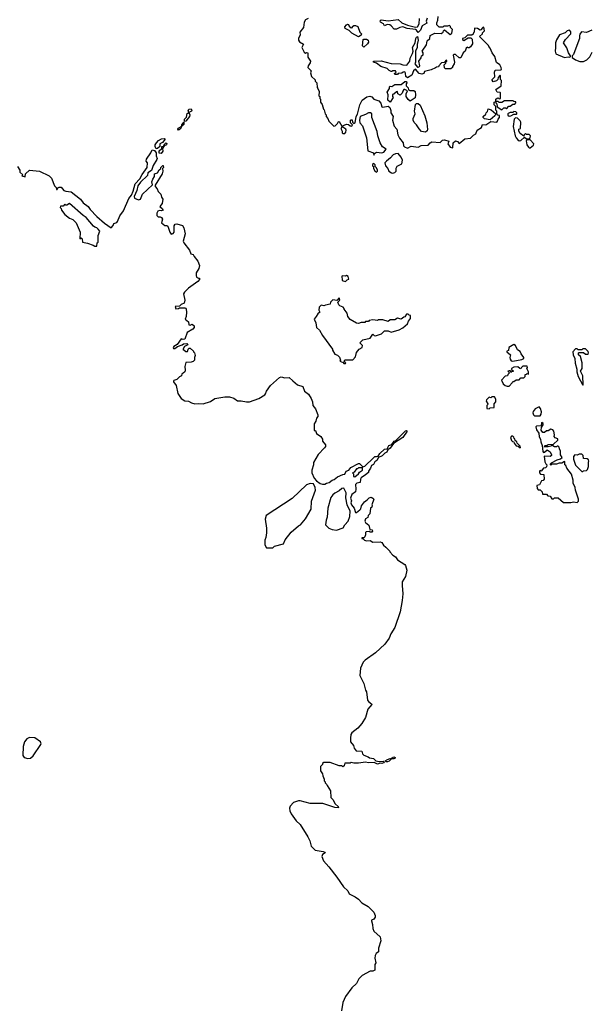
# Model space of a CAD drawing. Extents: x 2293878 to 2522763, y 823964 to 1006972.
# Tile 348 of 407: x 2461567 to 2467849, y 856798 to 867631. Entities that reach past the tile are written whole.
import ezdxf

# ---------------------------------------------------------------- set-up
doc = ezdxf.new("R2010")
doc.units = 0

msp = doc.modelspace()

# ---------------------------------------------------------------- linework, layer by layer
at = {"layer": '0CON20XD'}
for points in [[(2465835, 866218), (2465875, 866238), (2465952, 866228), (2465985, 866248), (2466065, 866250), (2466084, 866276), (2466105, 866288), (2466195, 866280), (2466220, 866305), (2466245, 866308), (2466290, 866295), (2466280, 866265), (2466305, 866230), (2466335, 866220), (2466340, 866275), (2466363, 866297), (2466385, 866290), (2466405, 866270), (2466468, 866322), (2466531, 866329), (2466561, 866359), (2466590, 866375), (2466602, 866415), (2466650, 866445), (2466662, 866478), (2466697, 866473), (2466755, 866512), (2466818, 866502), (2466827, 866513), (2466833, 866537), (2466850, 866555), (2466848, 866578), (2466832, 866582), (2466820, 866595), (2466820, 866625), (2466810, 866635), (2466810, 866675), (2466790, 866695), (2466790, 866725), (2466810, 866730), (2466810, 866755), (2466822, 866768), (2466835, 866770), (2466845, 866760), (2466860, 866765), (2466860, 866825), (2466855, 866830), (2466822, 866832), (2466810, 866865), (2466868, 866905), (2466872, 866962), (2466860, 866975), (2466860, 867015), (2466855, 867020), (2466833, 866997), (2466830, 866975), (2466815, 866958), (2466778, 866948), (2466768, 866965), (2466770, 866975), (2466797, 867003), (2466793, 867055), (2466802, 867075), (2466862, 867078), (2466870, 867085), (2466868, 867105), (2466853, 867133), (2466815, 867160), (2466797, 867227), (2466770, 867265), (2466748, 867318), (2466730, 867335), (2466728, 867348), (2466630, 867445), (2466660, 867475), (2466660, 867485), (2466682, 867508), (2466675, 867548), (2466664, 867546), (2466645, 867520), (2466635, 867517), (2466605, 867533), (2466572, 867538), (2466570, 867495), (2466562, 867488), (2466558, 867472), (2466545, 867460), (2466495, 867460), (2466468, 867432), (2466440, 867425), (2466442, 867412), (2466455, 867402), (2466505, 867430), (2466535, 867430), (2466548, 867418), (2466550, 867365), (2466528, 867332), (2466515, 867320), (2466505, 867320), (2466495, 867330), (2466482, 867318), (2466470, 867285), (2466450, 867265), (2466425, 867210), (2466405, 867210), (2466365, 867248), (2466345, 867250), (2466338, 867242), (2466352, 867165), (2466350, 867145), (2466332, 867118), (2466330, 867105), (2466315, 867090), (2466255, 867090), (2466242, 867102), (2466240, 867135), (2466258, 867152), (2466262, 867168), (2466270, 867175), (2466265, 867190), (2466238, 867162), (2466212, 867158), (2466180, 867125), (2466178, 867112), (2466155, 867110), (2466145, 867100), (2466095, 867078), (2466025, 867060), (2466015, 867040), (2465995, 867032), (2465965, 867038), (2465925, 867088), (2465902, 867068), (2465885, 867022), (2465835, 866992), (2465817, 867007), (2465813, 867043), (2465805, 867057), (2465790, 867055), (2465775, 867042), (2465735, 867040), (2465725, 867030), (2465695, 867030), (2465692, 867038), (2465710, 867055), (2465705, 867070), (2465675, 867070), (2465665, 867060), (2465655, 867062), (2465635, 867072), (2465614, 867094), (2465542, 867115), (2465495, 867153), (2465462, 867165), (2465460, 867175), (2465545, 867180), (2465655, 867150), (2465755, 867147), (2465785, 867134), (2465828, 867132), (2465861, 867175), (2465867, 867207), (2465892, 867258), (2465897, 867285), (2465892, 867325), (2465920, 867375), (2465928, 867425), (2465935, 867440), (2465948, 867448), (2465953, 867405), (2465942, 867358), (2465943, 867325), (2465923, 867285), (2465923, 867165), (2465918, 867145), (2465945, 867110), (2465955, 867110), (2465970, 867115), (2465972, 867125), (2465962, 867175), (2465987, 867213), (2465990, 867235), (2466010, 867245), (2466010, 867265), (2465998, 867285), (2466047, 867353), (2466053, 867397), (2466082, 867425), (2466084, 867456), (2466138, 867482), (2466205, 867478), (2466230, 867495), (2466232, 867508), (2466245, 867520), (2466305, 867470), (2466326, 867484), (2466330, 867525), (2466310, 867545), (2466310, 867555), (2466298, 867568), (2466275, 867560), (2466235, 867560), (2466225, 867550), (2466185, 867550), (2466160, 867575), (2466160, 867595), (2466170, 867625), (2466172, 867668)], [(2464742, 867645), (2464715, 867628), (2464700, 867605), (2464692, 867545), (2464651, 867495), (2464653, 867465), (2464636, 867425), (2464637, 867405), (2464646, 867386), (2464692, 867362), (2464673, 867325), (2464698, 867275), (2464715, 867262), (2464725, 867270), (2464740, 867265), (2464738, 867218), (2464768, 867175), (2464763, 867157), (2464742, 867125), (2464740, 867105), (2464777, 867067), (2464770, 867045), (2464778, 867005), (2464818, 866968), (2464820, 866955), (2464837, 866937), (2464840, 866885), (2464850, 866875), (2464862, 866842), (2464860, 866795), (2464870, 866785), (2464870, 866765), (2464880, 866755), (2464880, 866725), (2464897, 866697), (2464910, 866645), (2464918, 866638), (2464930, 866595), (2464940, 866585), (2464940, 866565), (2464960, 866545), (2464970, 866515), (2465025, 866460), (2465038, 866462), (2465065, 866490), (2465075, 866510), (2465085, 866510), (2465115, 866460), (2465165, 866482), (2465187, 866477), (2465205, 866462), (2465225, 866460), (2465230, 866475), (2465210, 866495), (2465210, 866525), (2465215, 866530), (2465228, 866528), (2465232, 866502), (2465245, 866490), (2465260, 866495), (2465272, 866565), (2465287, 866593), (2465313, 866695), (2465337, 866745), (2465388, 866782), (2465422, 866788), (2465445, 866781), (2465465, 866758), (2465519, 866739), (2465542, 866712), (2465552, 866672), (2465565, 866668), (2465625, 866680), (2465640, 866665), (2465652, 866632), (2465652, 866605), (2465678, 866565), (2465672, 866525), (2465688, 866458), (2465718, 866425), (2465728, 866365), (2465747, 866327), (2465790, 866275), (2465792, 866245), (2465802, 866232), (2465835, 866218)], [(2465295, 867442), (2465225, 867483), (2465195, 867512), (2465150, 867535), (2465148, 867552), (2465164, 867576), (2465175, 867582), (2465185, 867580), (2465195, 867560), (2465215, 867542), (2465230, 867545), (2465230, 867555), (2465245, 867568), (2465265, 867568), (2465288, 867555), (2465310, 867495), (2465328, 867475), (2465325, 867460), (2465295, 867442)], [(2466052, 867648), (2466040, 867615), (2466048, 867592), (2465997, 867563), (2465978, 867515), (2465955, 867490), (2465937, 867517), (2465925, 867522), (2465834, 867534), (2465785, 867551), (2465750, 867545), (2465715, 867528), (2465688, 867528), (2465658, 867565), (2465640, 867575), (2465611, 867579), (2465582, 867562), (2465572, 867585), (2465540, 867605), (2465535, 867620), (2465545, 867628), (2465625, 867618), (2465735, 867632), (2465775, 867598), (2465835, 867571), (2465925, 867548), (2465947, 867553), (2465966, 867584), (2465967, 867643)], [(2467565, 867214), (2467605, 867222), (2467625, 867220), (2467630, 867225), (2467630, 867235), (2467608, 867265), (2467591, 867321), (2467553, 867375), (2467576, 867415), (2467635, 867475), (2467635, 867498), (2467625, 867513), (2467615, 867516), (2467595, 867510), (2467573, 867487), (2467511, 867465), (2467475, 867410), (2467464, 867375), (2467467, 867325), (2467460, 867285), (2467469, 867255), (2467565, 867214)], [(2467864, 867516), (2467808, 867492), (2467753, 867497), (2467735, 867473), (2467728, 867455), (2467730, 867425), (2467724, 867405), (2467662, 867248), (2467650, 867235), (2467650, 867215), (2467685, 867190), (2467733, 867173)], [(2465355, 867330), (2465342, 867345), (2465348, 867412), (2465355, 867418), (2465385, 867418), (2465402, 867405), (2465408, 867385), (2465396, 867364), (2465355, 867330)], [(2467733, 867173), (2467775, 867173), (2467811, 867189), (2467845, 867222), (2467870, 867275)], [(2465645, 866722), (2465620, 866745), (2465622, 866805), (2465612, 866835), (2465637, 866873), (2465638, 866892), (2465645, 866900), (2465665, 866898), (2465695, 866917), (2465765, 866920), (2465805, 866950), (2465825, 866950), (2465828, 866935), (2465820, 866925), (2465820, 866905), (2465843, 866883), (2465848, 866858), (2465862, 866852), (2465905, 866853), (2465920, 866840), (2465926, 866805), (2465919, 866771), (2465865, 866736), (2465842, 866752), (2465821, 866785), (2465821, 866815), (2465837, 866847), (2465805, 866863), (2465795, 866862), (2465784, 866846), (2465779, 866821), (2465755, 866802), (2465730, 866815), (2465725, 866840), (2465715, 866838), (2465685, 866810), (2465672, 866808), (2465670, 866785), (2465677, 866775), (2465645, 866722)], [(2466035, 866392), (2465992, 866402), (2465965, 866430), (2465936, 866476), (2465911, 866501), (2465898, 866525), (2465900, 866545), (2465922, 866595), (2465912, 866625), (2465923, 866697), (2465935, 866710), (2465955, 866710), (2465975, 866692), (2466027, 866575), (2466049, 866495), (2466056, 866424), (2466053, 866407), (2466035, 866392)], [(2466875, 866640), (2466895, 866660), (2466915, 866660), (2466925, 866650), (2466952, 866678), (2466965, 866680), (2466995, 866700), (2467018, 866702), (2467030, 866715), (2467028, 866728), (2467005, 866730), (2466995, 866740), (2466905, 866740), (2466875, 866720), (2466845, 866720), (2466835, 866730), (2466810, 866730), (2466810, 866715), (2466820, 866705), (2466822, 866672), (2466875, 866640)], [(2463382, 866512), (2463380, 866535), (2463403, 866557), (2463412, 866598), (2463430, 866610), (2463423, 866635), (2463434, 866646), (2463455, 866650), (2463461, 866635), (2463458, 866625), (2463430, 866610), (2463440, 866585), (2463436, 866565), (2463395, 866514), (2463382, 866512)], [(2465465, 866140), (2465472, 866158), (2465495, 866172), (2465555, 866166), (2465577, 866173), (2465600, 866205), (2465561, 866231), (2465537, 866275), (2465509, 866355), (2465502, 866402), (2465443, 866555), (2465442, 866595), (2465430, 866605), (2465405, 866608), (2465375, 866589), (2465314, 866566), (2465308, 866525), (2465313, 866495), (2465340, 866465), (2465385, 866330), (2465398, 866188), (2465460, 866165), (2465465, 866140)], [(2466745, 866530), (2466685, 866540), (2466670, 866555), (2466670, 866565), (2466698, 866592), (2466702, 866608), (2466718, 866622), (2466725, 866650), (2466758, 866638), (2466810, 866595), (2466798, 866572), (2466745, 866530)], [(2466955, 866570), (2466975, 866572), (2467005, 866590), (2467035, 866590), (2467040, 866595), (2467038, 866608), (2467027, 866617), (2467005, 866620), (2466995, 866610), (2466965, 866610), (2466945, 866600), (2466940, 866595), (2466942, 866582), (2466955, 866570)], [(2463315, 866414), (2463309, 866425), (2463313, 866437), (2463350, 866460), (2463352, 866475), (2463375, 866502), (2463375, 866477), (2463350, 866460), (2463335, 866426), (2463315, 866414)], [(2467065, 866300), (2467085, 866303), (2467125, 866340), (2467145, 866320), (2467175, 866320), (2467187, 866333), (2467190, 866355), (2467177, 866367), (2467148, 866368), (2467135, 866378), (2467120, 866365), (2467115, 866350), (2467075, 866380), (2467063, 866405), (2467062, 866425), (2467080, 866435), (2467082, 866502), (2467075, 866520), (2467048, 866548), (2467025, 866550), (2467012, 866535), (2467001, 866455), (2467020, 866355), (2467031, 866331), (2467051, 866311), (2467065, 866300)], [(2465145, 866380), (2465158, 866392), (2465162, 866415), (2465156, 866426), (2465125, 866450), (2465115, 866450), (2465103, 866435), (2465118, 866405), (2465118, 866388), (2465125, 866380), (2465145, 866380)], [(2463071, 866211), (2463057, 866237), (2463059, 866255), (2463072, 866278), (2463095, 866302), (2463129, 866321), (2463160, 866325), (2463170, 866315), (2463139, 866281), (2463110, 866265), (2463108, 866235), (2463085, 866213), (2463071, 866211)], [(2463125, 866159), (2463101, 866161), (2463101, 866190), (2463130, 866215), (2463130, 866235), (2463149, 866241), (2463164, 866266), (2463177, 866277), (2463185, 866270), (2463183, 866255), (2463158, 866242), (2463138, 866215), (2463144, 866185), (2463125, 866159)], [(2467175, 866220), (2467185, 866222), (2467225, 866250), (2467227, 866267), (2467185, 866310), (2467155, 866310), (2467143, 866297), (2467151, 866255), (2467167, 866227), (2467175, 866220)], [(2461541, 866015), (2461567, 865977), (2461570, 865955), (2461600, 865925), (2461592, 865912), (2461628, 865902), (2461632, 865935), (2461675, 865977), (2461785, 865963), (2461890, 865915), (2461917, 865887), (2461950, 865805), (2461970, 865785), (2461972, 865762), (2461978, 865762), (2461985, 865780), (2462002, 865788), (2462025, 865788), (2462053, 865753), (2462073, 865743), (2462135, 865739), (2462235, 865657), (2462267, 865615), (2462320, 865575), (2462342, 865542), (2462416, 865466), (2462502, 865392), (2462575, 865342), (2462597, 865365), (2462602, 865388), (2462635, 865398), (2462645, 865412), (2462668, 865472), (2462711, 865529), (2462770, 865665), (2462799, 865701), (2462817, 865743), (2462838, 865825), (2462889, 865881), (2462915, 865929), (2462969, 866005), (2462972, 866055), (2462960, 866075), (2462961, 866095), (2463011, 866165), (2463025, 866198), (2463051, 866191), (2463069, 866165), (2463068, 866135), (2463080, 866105), (2463077, 866093), (2463035, 866028), (2463018, 865972), (2462977, 865945), (2462972, 865918), (2462895, 865842), (2462867, 865805), (2462858, 865752), (2462826, 865685), (2462829, 865669), (2462875, 865650), (2462895, 865658), (2462920, 865710), (2463030, 865815), (2463022, 865848), (2463032, 865878), (2463052, 865905), (2463050, 865935), (2463083, 865947), (2463101, 865979), (2463120, 865995), (2463120, 866005), (2463142, 866028), (2463148, 866028), (2463150, 866005), (2463140, 865995), (2463142, 865965), (2463134, 865936), (2463058, 865812), (2463058, 865795), (2463081, 865771), (2463090, 865740), (2463120, 865710), (2463128, 865678), (2463142, 865655), (2463135, 865610), (2463110, 865575), (2463139, 865549), (2463146, 865534), (2463125, 865528), (2463105, 865532), (2463087, 865523), (2463077, 865503), (2463078, 865475), (2463093, 865463), (2463113, 865463), (2463128, 865455), (2463140, 865435), (2463128, 865395), (2463165, 865368), (2463185, 865368), (2463199, 865359), (2463219, 865295), (2463235, 865273), (2463255, 865277), (2463266, 865294), (2463266, 865364), (2463279, 865381), (2463295, 865384), (2463358, 865365), (2463372, 865342), (2463389, 865275), (2463367, 865195), (2463373, 865175), (2463435, 865097), (2463452, 865055), (2463476, 865046), (2463489, 865025), (2463528, 864975), (2463548, 864925), (2463540, 864895), (2463508, 864845), (2463508, 864815), (2463515, 864800), (2463535, 864788), (2463548, 864788), (2463547, 864773), (2463529, 864751), (2463425, 864678), (2463380, 864635), (2463370, 864615), (2463383, 864545), (2463379, 864511), (2463343, 864497), (2463325, 864480), (2463280, 864475), (2463285, 864450), (2463315, 864453), (2463325, 864460), (2463385, 864461), (2463395, 864457), (2463401, 864445), (2463402, 864415), (2463400, 864365), (2463390, 864335), (2463426, 864306), (2463430, 864275), (2463445, 864272), (2463465, 864282), (2463487, 864263), (2463487, 864243), (2463473, 864227), (2463412, 864188), (2463383, 864117), (2463365, 864112), (2463345, 864120), (2463302, 864058), (2463262, 864035), (2463258, 864025), (2463260, 864015), (2463275, 864012), (2463303, 864037), (2463355, 864052), (2463370, 864065), (2463407, 864067), (2463418, 864052), (2463380, 864035), (2463362, 864002), (2463375, 864000), (2463395, 863980), (2463415, 863980), (2463420, 864005), (2463432, 864018), (2463445, 864018), (2463480, 863985), (2463480, 863975), (2463490, 863965), (2463500, 863935), (2463490, 863915), (2463490, 863885), (2463475, 863870), (2463456, 863864), (2463395, 863860), (2463384, 863815), (2463389, 863775), (2463383, 863755), (2463368, 863742), (2463352, 863735), (2463348, 863712), (2463325, 863700), (2463298, 863672), (2463265, 863663), (2463259, 863655), (2463261, 863645), (2463288, 863605), (2463309, 863519), (2463344, 863464), (2463385, 863437), (2463427, 863435), (2463460, 863415), (2463495, 863403), (2463535, 863408), (2463585, 863405), (2463669, 863431), (2463715, 863462), (2463825, 863483), (2463875, 863481), (2463925, 863468), (2463965, 863438), (2464005, 863438), (2464064, 863425), (2464095, 863428), (2464198, 863462), (2464264, 863505), (2464274, 863515), (2464284, 863545), (2464328, 863605), (2464427, 863695), (2464445, 863700), (2464485, 863692), (2464535, 863693), (2464572, 863658), (2464625, 863614), (2464684, 863595), (2464702, 863545), (2464745, 863510), (2464774, 863465), (2464789, 863425), (2464793, 863385), (2464825, 863348), (2464850, 863285), (2464850, 863265), (2464833, 863247), (2464828, 863215), (2464808, 863185), (2464810, 863110), (2464825, 863110), (2464835, 863080), (2464882, 863045), (2464900, 863015), (2464900, 862995), (2464934, 862955), (2464932, 862935), (2464921, 862919), (2464852, 862848), (2464801, 862759), (2464800, 862735), (2464783, 862675), (2464784, 862644), (2464808, 862585), (2464835, 862558), (2464875, 862529), (2464899, 862521), (2464925, 862520), (2464945, 862533), (2464975, 862540), (2465005, 862563), (2465028, 862572), (2465065, 862602), (2465125, 862628), (2465145, 862630), (2465162, 862665), (2465190, 862675), (2465212, 862705), (2465295, 862748), (2465308, 862748), (2465345, 862710), (2465365, 862718), (2465460, 862810), (2465476, 862824), (2465495, 862826), (2465515, 862828), (2465532, 862858), (2465584, 862906), (2465612, 862908), (2465630, 862945), (2465662, 862958), (2465691, 862995), (2465708, 863002), (2465815, 863107), (2465825, 863112), (2465834, 863105), (2465785, 863035), (2465681, 862969), (2465645, 862917), (2465620, 862900), (2465608, 862872), (2465585, 862861), (2465559, 862831), (2465517, 862813), (2465499, 862781), (2465476, 862765), (2465462, 862738), (2465440, 862725), (2465430, 862695), (2465408, 862665), (2465405, 862650), (2465375, 862622), (2465325, 862590), (2465318, 862575), (2465315, 862540), (2465278, 862532), (2465263, 862517), (2465268, 862465), (2465262, 862435), (2465224, 862406), (2465208, 862365), (2465219, 862339), (2465213, 862315), (2465220, 862295), (2465250, 862255), (2465265, 862210), (2465275, 862210), (2465313, 862237), (2465322, 862248), (2465329, 862281), (2465362, 862325), (2465393, 862347), (2465415, 862372), (2465435, 862378), (2465456, 862366), (2465467, 862355), (2465442, 862295), (2465448, 862285), (2465442, 862268), (2465430, 862255), (2465420, 862195), (2465403, 862177), (2465400, 862155), (2465375, 862140), (2465367, 862115), (2465375, 862098), (2465410, 862070), (2465422, 862022), (2465447, 862017), (2465452, 862005), (2465445, 861992), (2465425, 861992), (2465415, 862000), (2465382, 861998), (2465372, 861988), (2465373, 861965), (2465365, 861940), (2465355, 861930), (2465335, 861930), (2465333, 861923), (2465348, 861918), (2465363, 861903), (2465385, 861898), (2465425, 861900), (2465455, 861882), (2465535, 861887), (2465555, 861878), (2465571, 861851), (2465599, 861829), (2465640, 861785), (2465640, 861775), (2465675, 861740), (2465705, 861720), (2465727, 861687), (2465805, 861637), (2465814, 861625), (2465827, 861575), (2465813, 861505), (2465779, 861445), (2465776, 861406), (2465783, 861315), (2465778, 861242), (2465754, 861116), (2465698, 860945), (2465651, 860875), (2465636, 860825), (2465585, 860761)], [(2465675, 865944), (2465695, 865950), (2465712, 865965), (2465712, 865998), (2465722, 866018), (2465772, 866045), (2465780, 866085), (2465765, 866120), (2465735, 866158), (2465705, 866156), (2465678, 866145), (2465649, 866111), (2465604, 866076), (2465588, 866055), (2465593, 866025), (2465618, 865995), (2465630, 865965), (2465660, 865945), (2465675, 865944)], [(2465495, 865952), (2465507, 865963), (2465507, 865975), (2465495, 866000), (2465480, 866015), (2465480, 866035), (2465465, 866050), (2465452, 866038), (2465450, 866025), (2465460, 866015), (2465460, 865995), (2465475, 865970), (2465495, 865952)], [(2462415, 865140), (2462420, 865175), (2462430, 865185), (2462432, 865255), (2462448, 865305), (2462432, 865325), (2462415, 865342), (2462395, 865348), (2462380, 865360), (2462297, 865455), (2462267, 865475), (2462115, 865610), (2462085, 865590), (2462075, 865590), (2462065, 865600), (2462045, 865580), (2462015, 865580), (2462013, 865565), (2462022, 865555), (2462028, 865535), (2462065, 865487), (2462115, 865448), (2462152, 865432), (2462188, 865395), (2462232, 865292), (2462230, 865220), (2462245, 865230), (2462255, 865220), (2462260, 865185), (2462315, 865172), (2462375, 865152), (2462395, 865140), (2462415, 865140)], [(2465155, 864752), (2465172, 864768), (2465190, 864775), (2465182, 864805), (2465165, 864817), (2465152, 864808), (2465125, 864812), (2465115, 864808), (2465117, 864767), (2465128, 864758), (2465155, 864752)], [(2465155, 863850), (2465158, 863858), (2465140, 863865), (2465145, 863890), (2465235, 863890), (2465265, 863920), (2465275, 863970), (2465304, 864006), (2465337, 864025), (2465340, 864045), (2465310, 864075), (2465345, 864108), (2465425, 864128), (2465455, 864170), (2465470, 864155), (2465485, 864152), (2465550, 864175), (2465583, 864207), (2465625, 864208), (2465655, 864193), (2465745, 864220), (2465785, 864240), (2465836, 864284), (2465848, 864315), (2465870, 864345), (2465868, 864378), (2465855, 864380), (2465845, 864390), (2465825, 864390), (2465808, 864362), (2465795, 864360), (2465765, 864338), (2465725, 864348), (2465695, 864330), (2465645, 864330), (2465625, 864310), (2465565, 864330), (2465515, 864330), (2465505, 864320), (2465455, 864330), (2465415, 864320), (2465405, 864310), (2465375, 864310), (2465365, 864300), (2465325, 864300), (2465295, 864290), (2465275, 864292), (2465204, 864334), (2465178, 864365), (2465172, 864402), (2465140, 864445), (2465140, 864455), (2465128, 864468), (2465092, 864482), (2465080, 864495), (2465070, 864525), (2465090, 864545), (2465085, 864570), (2465058, 864542), (2465015, 864550), (2464990, 864525), (2464985, 864500), (2464935, 864492), (2464915, 864482), (2464885, 864490), (2464865, 864470), (2464860, 864435), (2464870, 864415), (2464848, 864395), (2464832, 864365), (2464808, 864335), (2464826, 864296), (2464833, 864243), (2464866, 864215), (2464901, 864155), (2465010, 864005), (2465010, 863995), (2465035, 863950), (2465065, 863940), (2465087, 863917), (2465100, 863885), (2465090, 863875), (2465128, 863858), (2465135, 863850), (2465155, 863850)], [(2466995, 863874), (2467095, 863894), (2467115, 863905), (2467118, 863915), (2467086, 863955), (2467075, 863980), (2467047, 863997), (2467025, 864046), (2467005, 864059), (2466950, 864025), (2466948, 863992), (2466930, 863985), (2466930, 863975), (2466970, 863945), (2466963, 863915), (2466967, 863895), (2466979, 863879), (2466995, 863874)], [(2467765, 863610), (2467770, 863615), (2467767, 863713), (2467742, 863765), (2467760, 863795), (2467760, 863855), (2467740, 863925), (2467720, 863945), (2467720, 863965), (2467725, 863970), (2467775, 863970), (2467795, 863950), (2467825, 863950), (2467830, 863965), (2467825, 863980), (2467795, 864010), (2467765, 864010), (2467755, 864000), (2467715, 864000), (2467705, 864010), (2467685, 864010), (2467658, 863975), (2467660, 863945), (2467678, 863905), (2467681, 863851), (2467702, 863785), (2467702, 863755), (2467714, 863704), (2467765, 863610)], [(2466935, 863598), (2466955, 863600), (2466990, 863635), (2466995, 863650), (2467005, 863650), (2467033, 863667), (2467065, 863670), (2467085, 863690), (2467115, 863690), (2467130, 863705), (2467132, 863728), (2467145, 863730), (2467155, 863740), (2467168, 863732), (2467170, 863755), (2467150, 863795), (2467158, 863805), (2467155, 863820), (2467105, 863818), (2467090, 863805), (2467085, 863790), (2467072, 863792), (2467052, 863812), (2467005, 863808), (2466980, 863795), (2466982, 863782), (2466998, 863768), (2466998, 863762), (2466985, 863760), (2466975, 863750), (2466965, 863770), (2466940, 863765), (2466960, 863745), (2466942, 863728), (2466938, 863712), (2466912, 863708), (2466870, 863665), (2466890, 863625), (2466910, 863605), (2466935, 863598)], [(2466735, 863350), (2466745, 863360), (2466790, 863365), (2466790, 863405), (2466810, 863425), (2466807, 863457), (2466795, 863480), (2466765, 863480), (2466755, 863470), (2466735, 863478), (2466705, 863450), (2466702, 863435), (2466720, 863405), (2466718, 863392), (2466710, 863385), (2466710, 863355), (2466735, 863350)], [(2467295, 863272), (2467309, 863291), (2467313, 863315), (2467302, 863352), (2467285, 863370), (2467241, 863349), (2467219, 863321), (2467217, 863305), (2467224, 863284), (2467234, 863274), (2467295, 863272)], [(2467635, 862318), (2467665, 862328), (2467705, 862320), (2467720, 862335), (2467720, 862355), (2467687, 862455), (2467683, 862485), (2467661, 862531), (2467659, 862565), (2467642, 862632), (2467590, 862695), (2467580, 862725), (2467570, 862735), (2467570, 862765), (2467565, 862770), (2467535, 862750), (2467505, 862750), (2467475, 862740), (2467425, 862740), (2467415, 862730), (2467410, 862735), (2467410, 862745), (2467420, 862755), (2467485, 862788), (2467522, 862798), (2467537, 862813), (2467520, 862845), (2467522, 862882), (2467508, 862908), (2467507, 862927), (2467495, 862940), (2467485, 862940), (2467475, 862930), (2467455, 862930), (2467425, 862950), (2467415, 862940), (2467385, 862930), (2467345, 862930), (2467340, 862935), (2467352, 862948), (2467375, 862950), (2467385, 862958), (2467445, 862960), (2467490, 863005), (2467490, 863020), (2467462, 863032), (2467452, 863045), (2467456, 863065), (2467446, 863105), (2467435, 863120), (2467413, 863127), (2467385, 863108), (2467365, 863108), (2467345, 863088), (2467325, 863090), (2467308, 863115), (2467310, 863145), (2467330, 863175), (2467328, 863188), (2467315, 863200), (2467310, 863195), (2467308, 863162), (2467255, 863158), (2467248, 863152), (2467255, 863120), (2467282, 863082), (2467285, 863040), (2467302, 863015), (2467304, 862985), (2467320, 862945), (2467325, 862880), (2467335, 862870), (2467345, 862872), (2467375, 862900), (2467408, 862878), (2467420, 862845), (2467420, 862835), (2467406, 862824), (2467342, 862828), (2467348, 862768), (2467360, 862745), (2467370, 862735), (2467368, 862712), (2467355, 862700), (2467332, 862698), (2467308, 862662), (2467295, 862670), (2467290, 862665), (2467290, 862645), (2467302, 862632), (2467338, 862628), (2467340, 862575), (2467328, 862562), (2467312, 862558), (2467288, 862512), (2467260, 862505), (2467262, 862472), (2467275, 862460), (2467298, 862458), (2467318, 862438), (2467322, 862412), (2467365, 862410), (2467382, 862392), (2467408, 862388), (2467425, 862360), (2467445, 862360), (2467455, 862370), (2467495, 862370), (2467555, 862320), (2467635, 862318)], [(2467075, 862920), (2467080, 862925), (2467078, 862938), (2467042, 862972), (2467040, 862985), (2467022, 863002), (2467018, 863018), (2467012, 863022), (2467008, 863038), (2466995, 863050), (2466982, 863048), (2466970, 863035), (2466982, 863002), (2466992, 862992), (2467008, 862988), (2467012, 862972), (2467032, 862942), (2467055, 862940), (2467075, 862920)], [(2467765, 862660), (2467773, 862667), (2467805, 862670), (2467817, 862683), (2467828, 862715), (2467828, 862765), (2467832, 862775), (2467827, 862787), (2467815, 862800), (2467772, 862802), (2467770, 862835), (2467755, 862850), (2467725, 862850), (2467705, 862840), (2467678, 862842), (2467664, 862826), (2467664, 862796), (2467685, 862730), (2467755, 862660), (2467765, 862660)], [(2465255, 862601), (2465295, 862635), (2465308, 862652), (2465341, 862675), (2465340, 862700), (2465295, 862700), (2465285, 862690), (2465275, 862690), (2465248, 862652), (2465230, 862645), (2465240, 862635), (2465240, 862605), (2465255, 862601)], [(2464355, 861820), (2464373, 861837), (2464470, 861865), (2464490, 861910), (2464557, 861993), (2464635, 862063), (2464660, 862075), (2464715, 862138), (2464774, 862245), (2464781, 862335), (2464822, 862455), (2464818, 862485), (2464800, 862525), (2464765, 862527), (2464725, 862512), (2464565, 862364), (2464281, 862175), (2464271, 862135), (2464283, 862035), (2464283, 861985), (2464276, 861934), (2464264, 861905), (2464267, 861855), (2464285, 861820), (2464355, 861820)], [(2465055, 862014), (2465129, 862041), (2465145, 862072), (2465184, 862115), (2465201, 862165), (2465204, 862225), (2465173, 862295), (2465159, 862369), (2465160, 862425), (2465135, 862478), (2465115, 862472), (2465084, 862446), (2465035, 862421), (2465015, 862404), (2464993, 862375), (2464960, 862255), (2464953, 862157), (2464940, 862125), (2464934, 862074), (2464970, 862035), (2465005, 862022), (2465055, 862014)], [(2465585, 860761), (2465484, 860666), (2465370, 860585), (2465349, 860561), (2465318, 860495), (2465312, 860415), (2465356, 860326), (2465374, 860255), (2465386, 860234), (2465394, 860145), (2465405, 860128), (2465440, 860105), (2465443, 860095), (2465398, 860045), (2465373, 859955), (2465335, 859888), (2465288, 859835), (2465222, 859785), (2465213, 859765), (2465210, 859725), (2465210, 859685), (2465240, 859645), (2465250, 859615), (2465270, 859585), (2465332, 859582), (2465340, 859555), (2465355, 859540), (2465402, 859522), (2465418, 859508), (2465461, 859501), (2465488, 859478), (2465525, 859470), (2465572, 859472), (2465580, 859465), (2465573, 859455), (2465555, 859446), (2465535, 859452), (2465505, 859441), (2465468, 859458), (2465405, 859454), (2465375, 859462), (2465295, 859450), (2465245, 859452), (2465215, 859460), (2465205, 859450), (2465145, 859450), (2465138, 859422), (2465125, 859410), (2465115, 859420), (2465083, 859423), (2464985, 859460), (2464915, 859458), (2464902, 859448), (2464900, 859435), (2464880, 859415), (2464880, 859365), (2464900, 859335), (2464903, 859313), (2464920, 859275), (2464920, 859255), (2464930, 859245), (2464930, 859235), (2464948, 859218), (2464950, 859205), (2464990, 859145), (2464992, 859075), (2465013, 859053), (2465040, 859005), (2465072, 858975), (2465075, 858960), (2465035, 858964), (2464905, 859008), (2464765, 859008), (2464655, 859037), (2464635, 859037), (2464581, 859019), (2464545, 858977), (2464536, 858955), (2464540, 858925), (2464554, 858894), (2464611, 858815), (2464653, 858775), (2464739, 858639), (2464761, 858595), (2464777, 858537), (2464820, 858495), (2464908, 858478), (2464925, 858470), (2464928, 858465), (2464902, 858445), (2464893, 858423), (2464910, 858375), (2464969, 858310), (2465059, 858195), (2465131, 858091), (2465180, 858045), (2465194, 858014), (2465259, 857979), (2465295, 857953), (2465335, 857914), (2465402, 857875), (2465465, 857812), (2465481, 857775), (2465479, 857755), (2465466, 857734), (2465440, 857725), (2465438, 857715), (2465450, 857675), (2465455, 857630), (2465465, 857602), (2465535, 857540), (2465541, 857495), (2465518, 857415), (2465518, 857375), (2465492, 857355), (2465480, 857335), (2465477, 857305), (2465488, 857255), (2465476, 857234), (2465477, 857175), (2465456, 857164), (2465425, 857162), (2465338, 857115), (2465302, 857078), (2465275, 857028), (2465225, 856978), (2465152, 856885), (2465124, 856816), (2465108, 856725)], [(2461655, 859504), (2461685, 859507), (2461715, 859530), (2461800, 859655), (2461803, 859665), (2461796, 859685), (2461735, 859729), (2461673, 859735), (2461645, 859718), (2461619, 859685), (2461606, 859635), (2461603, 859535), (2461615, 859513), (2461655, 859504)], [(2465615, 859464), (2465600, 859465), (2465590, 859475), (2465615, 859491), (2465645, 859502), (2465660, 859500), (2465660, 859505), (2465685, 859519), (2465702, 859515), (2465700, 859505), (2465685, 859497), (2465660, 859500), (2465636, 859474), (2465615, 859464)]]:
    msp.add_lwpolyline(points, dxfattribs=at)

doc.saveas('drawing.dxf')
